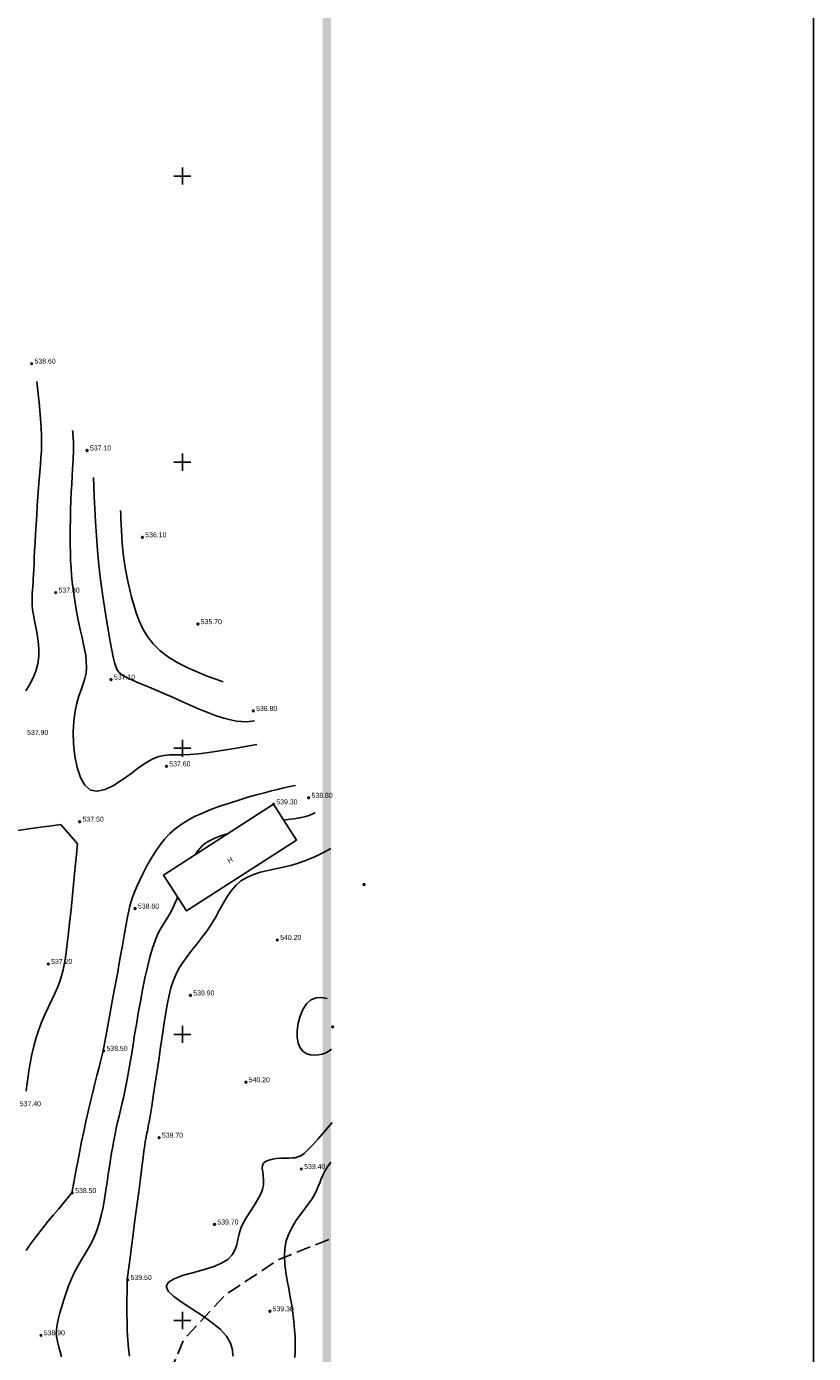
# Model space of a CAD drawing. Extents: x 0 to 361260, y 0 to 4201817.
# Tile 684 of 689: x 361123 to 361260, y 4200894 to 4201126. Entities that reach past the tile are written whole.
import ezdxf

# ---------------------------------------------------------------- set-up
doc = ezdxf.new("R2010")
doc.units = 0
doc.header["$LTSCALE"] = 0.5
doc.header["$MEASUREMENT"] = 0
doc.header["$PDMODE"] = 32
doc.header["$PDSIZE"] = 0.3
doc.linetypes.add('CONTI', pattern=[0])
doc.linetypes.add('ДОРОГИ_ГРУНТ', pattern=[7, 5, -2])
for name, color, linetype in [('(0)', 7, 'Continuous'), ('(004) Точки рельефа', 7, 'Continuous'), ('(007) Здания', 7, 'Continuous'), ('(034) Формы рельефа', 32, 'Continuous'), ('GORIZDEFAULT', 32, 'CONTI'), ('PI_TTDEFAULT', 5, 'CONTI'), ('SETKR', 2, 'CONTI'), ('ХХХ оформление', 7, 'ИК_Водопровод -------в--------')]:
    doc.layers.add(name, color=color, linetype=linetype)
doc.styles.add('D-431', font='txt')
doc.styles.add('P-131', font='txt')
doc.linetypes.add('ИК_Водопровод -------в--------', pattern='A,9,-0.6,["В",Standard,S=1.2,R=0,X=0,Y=-0.6],-1.2', length=10.8)

# ---------------------------------------------------------------- blocks, each defined once
blk = doc.blocks.new('BL_333')
at = {"color": 0}
for p, q in [((-1.5, 0), (1.5, 0)), ((0, -1.5), (0, 1.5))]:
    blk.add_line(p, q, dxfattribs=at)

msp = doc.modelspace()

# ---------------------------------------------------------------- linework, layer by layer
at = {"layer": '(0)', "ltscale": 2}
msp.add_lwpolyline([(359863.314, 4201816.993), (361260.315, 4201816.993), (361260.315, 4192735.673), (359863.314, 4192735.673)], close=True, dxfattribs=at)
at = {"layer": '(034) Формы рельефа', "linetype": 'ДОРОГИ_ГРУНТ', "flags": 128}
msp.add_lwpolyline([(360482.781, 4200258.269), (360503.36, 4200262.12), (360540.16, 4200273.49), (360571.629, 4200283.566), (360597.478, 4200285.82), (360621.43, 4200291.754), (360645.869, 4200300.203), (360663.014, 4200309.823), (360672.864, 4200318.692), (360696.547, 4200338.682), (360725.059, 4200358.436), (360749.385, 4200374.03), (360784.309, 4200395.099), (360811.615, 4200410.2), (360839.044, 4200435.53), (360866.689, 4200461.551), (360893.596, 4200482.577), (360919.739, 4200495.686), (360930.957, 4200499.104), (360950, 4200501.5), (360970.569, 4200508.087), (360980.41, 4200514.465), (360985.626, 4200527.791), (360988.679, 4200544.648), (360993.436, 4200584.307), (360994.52, 4200600.42), (360996.832, 4200613.062), (361003.742, 4200621.144), (361014.029, 4200628.488), (361032.05, 4200637.005), (361049.856, 4200645.42), (361060.221, 4200655.432), (361085.506, 4200687.483), (361100.578, 4200706.587), (361115.074, 4200727.431), (361116.743, 4200734.74), (361120.605, 4200787.819), (361123, 4200820.4), (361129.426, 4200846.644), (361137.082, 4200864.849), (361150.22, 4200896.626), (361157.514, 4200904.483), (361166.834, 4200910.639), (361175.773, 4200914.26)], dxfattribs=at)
at = {"linetype": 'Continuous'}
msp.add_lwpolyline([(361165.923, 4200990.207), (361146.697, 4200977.835), (361150.721, 4200971.581), (361169.948, 4200983.953)], close=True, dxfattribs=at)
at = {"layer": 'GORIZDEFAULT', "color": 32}
for points in [[(361122.61, 4201010.01, 538.5), (361123.28, 4201011.11, 538.5), (361123.89, 4201012.28, 538.5), (361124.39, 4201013.5, 538.5), (361124.73, 4201014.77, 538.5), (361124.9, 4201016.07, 538.5), (361124.91, 4201017.39, 538.5), (361124.8, 4201018.69, 538.5), (361124.62, 4201019.95, 538.5), (361124.39, 4201021.16, 538.5), (361124.16, 4201022.29, 538.5), (361123.96, 4201023.32, 538.5), (361123.82, 4201024.23, 538.5), (361123.74, 4201025.04, 538.5), (361123.71, 4201025.76, 538.5), (361123.72, 4201026.43, 538.5), (361123.75, 4201027.06, 538.5), (361123.79, 4201027.67, 538.5), (361123.84, 4201028.28, 538.5), (361123.89, 4201028.93, 538.5), (361123.93, 4201029.62, 538.5), (361123.97, 4201030.38, 538.5), (361124.01, 4201031.23, 538.5), (361124.06, 4201032.18, 538.5), (361124.11, 4201033.28, 538.5), (361124.17, 4201034.52, 538.5), (361124.25, 4201035.92, 538.5), (361124.33, 4201037.46, 538.5), (361124.42, 4201039.08, 538.5), (361124.53, 4201040.74, 538.5), (361124.63, 4201042.41, 538.5), (361124.75, 4201044.02, 538.5), (361124.86, 4201045.55, 538.5), (361124.98, 4201046.97, 538.5), (361125.1, 4201048.28, 538.5), (361125.2, 4201049.54, 538.5), (361125.28, 4201050.76, 538.5), (361125.34, 4201051.99, 538.5), (361125.36, 4201053.26, 538.5), (361125.35, 4201054.61, 538.5), (361125.29, 4201056.05, 538.5), (361125.2, 4201057.55, 538.5), (361125.08, 4201059.05, 538.5), (361124.95, 4201060.5, 538.5), (361124.81, 4201061.86, 538.5), (361124.68, 4201063.07, 538.5), (361124.57, 4201064.07, 538.5)], [(361163.02, 4201000.68, 537.5), (361161.68, 4201000.43, 537.5), (361160.08, 4201000.14, 537.5), (361158.32, 4200999.83, 537.5), (361156.47, 4200999.53, 537.5), (361154.63, 4200999.26, 537.5), (361152.87, 4200999.05, 537.5), (361151.29, 4200998.91, 537.5), (361149.94, 4200998.86, 537.5), (361148.79, 4200998.85, 537.5), (361147.77, 4200998.84, 537.5), (361146.81, 4200998.75, 537.5), (361145.86, 4200998.54, 537.5), (361144.85, 4200998.14, 537.5), (361143.71, 4200997.51, 537.5), (361142.4, 4200996.61, 537.5), (361140.97, 4200995.56, 537.5), (361139.46, 4200994.48, 537.5), (361137.95, 4200993.52, 537.5), (361136.48, 4200992.81, 537.5), (361135.11, 4200992.5, 537.5), (361133.92, 4200992.7, 537.5), (361132.93, 4200993.53, 537.5), (361132.16, 4200994.89, 537.5), (361131.59, 4200996.63, 537.5), (361131.2, 4200998.63, 537.5), (361130.99, 4201000.75, 537.5), (361130.93, 4201002.84, 537.5), (361131.01, 4201004.78, 537.5), (361131.23, 4201006.46, 537.5), (361131.53, 4201007.9, 537.5), (361131.9, 4201009.14, 537.5), (361132.28, 4201010.24, 537.5), (361132.64, 4201011.24, 537.5), (361132.94, 4201012.18, 537.5), (361133.15, 4201013.13, 537.5), (361133.23, 4201014.12, 537.5), (361133.2, 4201015.15, 537.5), (361133.09, 4201016.22, 537.5), (361132.9, 4201017.31, 537.5), (361132.66, 4201018.44, 537.5), (361132.4, 4201019.57, 537.5), (361132.14, 4201020.73, 537.5), (361131.89, 4201021.89, 537.5), (361131.65, 4201023.05, 537.5), (361131.43, 4201024.23, 537.5), (361131.23, 4201025.42, 537.5), (361131.05, 4201026.61, 537.5), (361130.89, 4201027.82, 537.5), (361130.75, 4201029.04, 537.5), (361130.64, 4201030.28, 537.5), (361130.54, 4201031.54, 537.5), (361130.46, 4201032.83, 537.5), (361130.41, 4201034.15, 537.5), (361130.38, 4201035.53, 537.5), (361130.37, 4201036.97, 537.5), (361130.38, 4201038.47, 537.5), (361130.41, 4201040.04, 537.5), (361130.45, 4201041.64, 537.5), (361130.51, 4201043.23, 537.5), (361130.58, 4201044.78, 537.5), (361130.65, 4201046.23, 537.5), (361130.72, 4201047.56, 537.5), (361130.79, 4201048.71, 537.5), (361130.84, 4201049.65, 537.5), (361130.89, 4201050.42, 537.5), (361130.93, 4201051.04, 537.5), (361130.96, 4201051.56, 537.5), (361130.98, 4201052, 537.5), (361130.99, 4201052.4, 537.5), (361130.98, 4201052.79, 537.5), (361130.97, 4201053.21, 537.5), (361130.95, 4201053.64, 537.5), (361130.92, 4201054.08, 537.5), (361130.88, 4201054.5, 537.5), (361130.85, 4201054.89, 537.5), (361130.82, 4201055.24, 537.5), (361130.79, 4201055.53, 537.5)], [(361162.59, 4201004.81, 537), (361162.19, 4201004.74, 537), (361161.69, 4201004.68, 537), (361161.07, 4201004.64, 537), (361160.32, 4201004.66, 537), (361159.45, 4201004.75, 537), (361158.42, 4201004.94, 537), (361157.25, 4201005.24, 537), (361155.92, 4201005.68, 537), (361154.47, 4201006.23, 537), (361152.94, 4201006.86, 537), (361151.37, 4201007.55, 537), (361149.79, 4201008.25, 537), (361148.25, 4201008.94, 537), (361146.78, 4201009.59, 537), (361145.42, 4201010.17, 537), (361144.17, 4201010.69, 537), (361143.04, 4201011.16, 537), (361142.03, 4201011.57, 537), (361141.15, 4201011.95, 537), (361140.4, 4201012.3, 537), (361139.78, 4201012.62, 537), (361139.29, 4201012.94, 537), (361138.91, 4201013.29, 537), (361138.6, 4201013.72, 537), (361138.36, 4201014.27, 537), (361138.14, 4201014.99, 537), (361137.92, 4201015.94, 537), (361137.68, 4201017.15, 537), (361137.39, 4201018.65, 537), (361137.07, 4201020.43, 537), (361136.72, 4201022.44, 537), (361136.37, 4201024.65, 537), (361136.02, 4201027, 537), (361135.69, 4201029.47, 537), (361135.4, 4201032.01, 537), (361135.16, 4201034.58, 537), (361134.96, 4201037.12, 537), (361134.8, 4201039.57, 537), (361134.68, 4201041.88, 537), (361134.58, 4201043.98, 537), (361134.51, 4201045.83, 537), (361134.45, 4201047.34, 537)], [(361157.11, 4201011.61, 536.5), (361155.85, 4201012.06, 536.5), (361154.34, 4201012.62, 536.5), (361152.68, 4201013.28, 536.5), (361150.95, 4201014.06, 536.5), (361149.22, 4201014.95, 536.5), (361147.59, 4201015.94, 536.5), (361146.12, 4201017.05, 536.5), (361144.89, 4201018.25, 536.5), (361143.89, 4201019.54, 536.5), (361143.07, 4201020.89, 536.5), (361142.42, 4201022.28, 536.5), (361141.9, 4201023.67, 536.5), (361141.48, 4201025.05, 536.5), (361141.12, 4201026.39, 536.5), (361140.81, 4201027.67, 536.5), (361140.53, 4201028.91, 536.5), (361140.29, 4201030.1, 536.5), (361140.07, 4201031.26, 536.5), (361139.89, 4201032.41, 536.5), (361139.73, 4201033.55, 536.5), (361139.6, 4201034.69, 536.5), (361139.49, 4201035.84, 536.5), (361139.4, 4201036.97, 536.5), (361139.33, 4201038.07, 536.5), (361139.28, 4201039.11, 536.5), (361139.24, 4201040.05, 536.5), (361139.21, 4201040.88, 536.5), (361139.18, 4201041.56, 536.5)], [(361169.79, 4200993.52, 538.5), (361169.39, 4200993.44, 538.5), (361168.89, 4200993.34, 538.5), (361168.27, 4200993.21, 538.5), (361167.52, 4200993.04, 538.5), (361166.62, 4200992.82, 538.5), (361165.57, 4200992.56, 538.5), (361164.35, 4200992.24, 538.5), (361162.97, 4200991.86, 538.5), (361161.45, 4200991.43, 538.5), (361159.85, 4200990.95, 538.5), (361158.21, 4200990.43, 538.5), (361156.57, 4200989.88, 538.5), (361154.99, 4200989.29, 538.5), (361153.5, 4200988.68, 538.5), (361152.14, 4200988.06, 538.5), (361150.91, 4200987.4, 538.5), (361149.79, 4200986.7, 538.5), (361148.76, 4200985.93, 538.5), (361147.82, 4200985.09, 538.5), (361146.93, 4200984.16, 538.5), (361146.09, 4200983.11, 538.5), (361145.28, 4200981.96, 538.5), (361144.51, 4200980.73, 538.5), (361143.79, 4200979.46, 538.5), (361143.14, 4200978.19, 538.5), (361142.55, 4200976.97, 538.5), (361142.03, 4200975.84, 538.5), (361141.61, 4200974.84, 538.5), (361141.28, 4200973.99, 538.5), (361141.02, 4200973.23, 538.5), (361140.81, 4200972.47, 538.5), (361140.61, 4200971.61, 538.5), (361140.41, 4200970.57, 538.5), (361140.18, 4200969.27, 538.5), (361139.89, 4200967.6, 538.5), (361139.52, 4200965.53, 538.5), (361139.09, 4200963.14, 538.5), (361138.63, 4200960.58, 538.5), (361138.15, 4200957.97, 538.5), (361137.69, 4200955.45, 538.5), (361137.27, 4200953.15, 538.5), (361136.91, 4200951.2, 538.5), (361136.14, 4200947.15, 538.5), (361135.62, 4200945.05, 538.5), (361135.37, 4200944.05, 538.5), (361135.06, 4200942.83, 538.5), (361134.7, 4200941.44, 538.5), (361134.32, 4200939.9, 538.5), (361133.92, 4200938.26, 538.5), (361133.52, 4200936.54, 538.5), (361133.12, 4200934.78, 538.5), (361132.74, 4200933.02, 538.5), (361132.38, 4200931.29, 538.5), (361132.05, 4200929.63, 538.5), (361131.75, 4200928.07, 538.5), (361131.48, 4200926.66, 538.5), (361131.25, 4200925.43, 538.5), (361131.07, 4200924.42, 538.5), (361130.65, 4200922.29, 538.5), (361129.12, 4200920.41, 538.5), (361128.37, 4200919.53, 538.5), (361127.48, 4200918.46, 538.5), (361126.5, 4200917.28, 538.5), (361125.48, 4200916.02, 538.5), (361124.47, 4200914.72, 538.5), (361123.51, 4200913.45, 538.5), (361122.66, 4200912.25, 538.5)], [(361122.69, 4200940.08, 537.5), (361122.81, 4200941.09, 537.5), (361122.96, 4200942.27, 537.5), (361123.15, 4200943.58, 537.5), (361123.38, 4200944.99, 537.5), (361123.67, 4200946.46, 537.5), (361124.01, 4200947.96, 537.5), (361124.43, 4200949.43, 537.5), (361124.91, 4200950.86, 537.5), (361125.45, 4200952.24, 537.5), (361126.02, 4200953.56, 537.5), (361126.6, 4200954.81, 537.5), (361127.16, 4200956.01, 537.5), (361127.69, 4200957.15, 537.5), (361128.16, 4200958.22, 537.5), (361128.55, 4200959.23, 537.5), (361128.88, 4200960.24, 537.5), (361129.15, 4200961.3, 537.5), (361129.39, 4200962.47, 537.5), (361129.61, 4200963.81, 537.5), (361129.82, 4200965.38, 537.5), (361130.04, 4200967.23, 537.5), (361130.28, 4200969.41, 537.5), (361130.53, 4200971.81, 537.5), (361130.79, 4200974.33, 537.5), (361131.04, 4200976.86, 537.5), (361131.27, 4200979.26, 537.5), (361131.48, 4200981.44, 537.5), (361131.65, 4200983.28, 537.5), (361128.72, 4200986.66, 537.5), (361127.13, 4200986.45, 537.5), (361125.24, 4200986.2, 537.5), (361123.14, 4200985.91, 537.5), (361120.91, 4200985.59, 537.5)], [(361167.698, 4200987.45, 539), (361168.04, 4200987.5, 539), (361168.84, 4200987.6, 539), (361169.56, 4200987.69, 539), (361170.2, 4200987.78, 539), (361170.78, 4200987.88, 539), (361171.29, 4200988, 539), (361171.74, 4200988.13, 539), (361172.14, 4200988.26, 539), (361172.49, 4200988.4, 539), (361172.78, 4200988.53, 539), (361173.02, 4200988.65, 539), (361173.21, 4200988.75, 539)], [(361152.33, 4200981.46, 539), (361152.37, 4200981.53, 539), (361152.71, 4200982.05, 539), (361153.06, 4200982.51, 539), (361153.43, 4200982.92, 539), (361153.86, 4200983.29, 539), (361154.36, 4200983.62, 539), (361154.96, 4200983.95, 539), (361155.68, 4200984.27, 539), (361156.55, 4200984.61, 539), (361157.58, 4200984.97, 539), (361157.985, 4200985.099, 539)], [(361140.77, 4200893.74, 539.5), (361140.59, 4200895.1, 539.5), (361140.46, 4200896.58, 539.5), (361140.37, 4200898.12, 539.5), (361140.32, 4200899.68, 539.5), (361140.3, 4200901.19, 539.5), (361140.3, 4200902.6, 539.5), (361140.31, 4200903.86, 539.5), (361140.32, 4200904.91, 539.5), (361140.34, 4200907.12, 539.5), (361140.87, 4200911.02, 539.5), (361141.12, 4200912.89, 539.5), (361141.4, 4200915.1, 539.5), (361141.71, 4200917.53, 539.5), (361142.04, 4200920.04, 539.5), (361142.36, 4200922.51, 539.5), (361142.65, 4200924.81, 539.5), (361142.91, 4200926.81, 539.5), (361143.12, 4200928.41, 539.5), (361143.28, 4200929.64, 539.5), (361143.41, 4200930.57, 539.5), (361143.5, 4200931.25, 539.5), (361143.58, 4200931.75, 539.5), (361143.65, 4200932.13, 539.5), (361143.72, 4200932.44, 539.5), (361143.79, 4200932.75, 539.5), (361143.87, 4200933.11, 539.5), (361143.97, 4200933.57, 539.5), (361144.09, 4200934.18, 539.5), (361144.24, 4200934.99, 539.5), (361144.42, 4200936.06, 539.5), (361144.64, 4200937.43, 539.5), (361144.9, 4200939.14, 539.5), (361145.2, 4200941.11, 539.5), (361145.51, 4200943.27, 539.5), (361145.85, 4200945.52, 539.5), (361146.18, 4200947.79, 539.5), (361146.5, 4200949.99, 539.5), (361146.81, 4200952.02, 539.5), (361147.1, 4200953.83, 539.5), (361147.37, 4200955.43, 539.5), (361147.66, 4200956.86, 539.5), (361147.99, 4200958.14, 539.5), (361148.38, 4200959.32, 539.5), (361148.84, 4200960.42, 539.5), (361149.4, 4200961.49, 539.5), (361150.07, 4200962.55, 539.5), (361150.84, 4200963.62, 539.5), (361151.67, 4200964.7, 539.5), (361152.53, 4200965.79, 539.5), (361153.4, 4200966.91, 539.5), (361154.25, 4200968.05, 539.5), (361155.05, 4200969.23, 539.5), (361155.78, 4200970.44, 539.5), (361156.45, 4200971.66, 539.5), (361157.12, 4200972.86, 539.5), (361157.79, 4200974, 539.5), (361158.52, 4200975.06, 539.5), (361159.32, 4200976.01, 539.5), (361160.22, 4200976.81, 539.5), (361161.26, 4200977.44, 539.5), (361162.42, 4200977.93, 539.5), (361163.66, 4200978.32, 539.5), (361164.96, 4200978.64, 539.5), (361166.29, 4200978.92, 539.5), (361167.63, 4200979.2, 539.5), (361168.95, 4200979.52, 539.5), (361170.22, 4200979.91, 539.5), (361171.43, 4200980.34, 539.5), (361172.56, 4200980.81, 539.5), (361173.6, 4200981.28, 539.5), (361174.52, 4200981.72, 539.5), (361175.31, 4200982.13, 539.5), (361175.96, 4200982.48, 539.5)], [(361128.89, 4200893.65, 539), (361128.64, 4200894.54, 539), (361128.41, 4200895.33, 539), (361128.23, 4200896.04, 539), (361128.09, 4200896.66, 539), (361128, 4200897.21, 539), (361127.96, 4200897.74, 539), (361127.97, 4200898.29, 539), (361128.04, 4200898.89, 539), (361128.17, 4200899.57, 539), (361128.35, 4200900.38, 539), (361128.59, 4200901.34, 539), (361128.9, 4200902.42, 539), (361129.25, 4200903.6, 539), (361129.66, 4200904.82, 539), (361130.11, 4200906.06, 539), (361130.61, 4200907.28, 539), (361131.14, 4200908.43, 539), (361131.71, 4200909.51, 539), (361132.3, 4200910.52, 539), (361132.9, 4200911.49, 539), (361133.48, 4200912.47, 539), (361134.05, 4200913.48, 539), (361134.58, 4200914.55, 539), (361135.05, 4200915.71, 539), (361135.47, 4200916.99, 539), (361135.82, 4200918.36, 539), (361136.13, 4200919.8, 539), (361136.4, 4200921.28, 539), (361136.63, 4200922.75, 539), (361136.85, 4200924.2, 539), (361137.04, 4200925.59, 539), (361137.24, 4200926.91, 539), (361137.43, 4200928.14, 539), (361137.62, 4200929.31, 539), (361137.81, 4200930.43, 539), (361138.01, 4200931.51, 539), (361138.22, 4200932.57, 539), (361138.44, 4200933.61, 539), (361138.67, 4200934.64, 539), (361138.92, 4200935.68, 539), (361139.18, 4200936.73, 539), (361139.43, 4200937.8, 539), (361139.69, 4200938.91, 539), (361139.94, 4200940.05, 539), (361140.19, 4200941.23, 539), (361140.43, 4200942.47, 539), (361140.66, 4200943.78, 539), (361140.89, 4200945.17, 539), (361141.13, 4200946.65, 539), (361141.38, 4200948.23, 539), (361141.65, 4200949.92, 539), (361141.96, 4200951.75, 539), (361142.29, 4200953.7, 539), (361142.65, 4200955.73, 539), (361143.04, 4200957.79, 539), (361143.45, 4200959.81, 539), (361143.88, 4200961.73, 539), (361144.32, 4200963.5, 539), (361144.77, 4200965.05, 539), (361145.22, 4200966.36, 539), (361145.67, 4200967.43, 539), (361146.13, 4200968.33, 539), (361146.58, 4200969.11, 539), (361147.02, 4200969.82, 539), (361147.44, 4200970.49, 539), (361147.86, 4200971.2, 539), (361148.25, 4200971.96, 539), (361148.63, 4200972.78, 539), (361149, 4200973.65, 539), (361149.148, 4200974.026, 539)], [(361175.33, 4200956.26, 540.5), (361174.34, 4200956.45, 540.5), (361173.37, 4200956.38, 540.5), (361172.47, 4200956.02, 540.5), (361171.7, 4200955.32, 540.5), (361171.06, 4200954.35, 540.5), (361170.57, 4200953.2, 540.5), (361170.23, 4200951.95, 540.5), (361170.05, 4200950.69, 540.5), (361170.04, 4200949.49, 540.5), (361170.21, 4200948.46, 540.5)], [(361170.21, 4200948.46, 540.5), (361170.56, 4200947.65, 540.5), (361171.05, 4200947.06, 540.5), (361171.66, 4200946.66, 540.5), (361172.34, 4200946.43, 540.5), (361173.06, 4200946.36, 540.5), (361173.77, 4200946.4, 540.5), (361174.45, 4200946.55, 540.5), (361175.05, 4200946.77, 540.5), (361175.59, 4200947.06, 540.5), (361176.08, 4200947.42, 540.5)], [(361176.19, 4200934.61, 539.5), (361174.92, 4200933.07, 539.5), (361173.76, 4200931.73, 539.5), (361172.76, 4200930.63, 539.5), (361171.94, 4200929.8, 539.5), (361171.27, 4200929.2, 539.5), (361170.7, 4200928.8, 539.5), (361170.2, 4200928.57, 539.5), (361169.72, 4200928.44, 539.5), (361169.21, 4200928.4, 539.5), (361168.63, 4200928.39, 539.5), (361167.96, 4200928.38, 539.5), (361167.22, 4200928.36, 539.5), (361166.47, 4200928.3, 539.5), (361165.74, 4200928.2, 539.5), (361165.08, 4200928.04, 539.5), (361164.55, 4200927.8, 539.5), (361164.18, 4200927.48, 539.5), (361164, 4200927.06, 539.5), (361163.97, 4200926.54, 539.5), (361164.03, 4200925.95, 539.5), (361164.13, 4200925.27, 539.5), (361164.2, 4200924.53, 539.5), (361164.18, 4200923.73, 539.5), (361164.01, 4200922.88, 539.5), (361163.66, 4200921.99, 539.5), (361163.15, 4200921.06, 539.5), (361162.54, 4200920.1, 539.5), (361161.89, 4200919.12, 539.5), (361161.26, 4200918.12, 539.5), (361160.68, 4200917.12, 539.5), (361160.23, 4200916.12, 539.5), (361159.93, 4200915.12, 539.5), (361159.71, 4200914.14, 539.5), (361159.5, 4200913.2, 539.5), (361159.19, 4200912.29, 539.5), (361158.71, 4200911.45, 539.5), (361157.96, 4200910.68, 539.5), (361156.86, 4200909.99, 539.5), (361155.37, 4200909.39, 539.5), (361153.61, 4200908.85, 539.5), (361151.78, 4200908.35, 539.5), (361150.03, 4200907.84, 539.5), (361148.56, 4200907.3, 539.5), (361147.54, 4200906.69, 539.5), (361147.15, 4200905.97, 539.5), (361147.51, 4200905.14, 539.5), (361148.49, 4200904.19, 539.5), (361149.93, 4200903.14, 539.5), (361151.64, 4200902.02, 539.5), (361153.45, 4200900.85, 539.5), (361155.17, 4200899.65, 539.5), (361156.64, 4200898.44, 539.5), (361157.71, 4200897.23, 539.5), (361158.39, 4200896.04, 539.5), (361158.75, 4200894.88, 539.5), (361158.84, 4200893.76, 539.5)], [(361175.92, 4200927.67, 539), (361175.38, 4200926.87, 539), (361174.92, 4200926.12, 539), (361174.57, 4200925.41, 539), (361174.27, 4200924.73, 539), (361174.02, 4200924.07, 539), (361173.76, 4200923.4, 539), (361173.46, 4200922.71, 539), (361173.09, 4200921.98, 539), (361172.62, 4200921.2, 539), (361172.01, 4200920.35, 539), (361171.32, 4200919.44, 539), (361170.57, 4200918.46, 539), (361169.84, 4200917.41, 539), (361169.16, 4200916.3, 539), (361168.58, 4200915.12, 539), (361168.15, 4200913.89, 539), (361167.91, 4200912.59, 539), (361167.85, 4200911.25, 539), (361167.91, 4200909.86, 539), (361168.08, 4200908.45, 539), (361168.31, 4200907.01, 539), (361168.58, 4200905.56, 539), (361168.85, 4200904.1, 539), (361169.1, 4200902.65, 539), (361169.3, 4200901.22, 539), (361169.47, 4200899.82, 539), (361169.6, 4200898.45, 539), (361169.69, 4200897.12, 539), (361169.73, 4200895.86, 539), (361169.73, 4200894.66, 539), (361169.67, 4200893.54, 539)]]:
    msp.add_polyline3d(points, dxfattribs=at)
at = {"layer": 'PI_TTDEFAULT', "color": 5}
for p in [(361123.65, 4201067.22, 538.6), (361133.34, 4201052.04, 537.1), (361143.02, 4201036.87, 536.1), (361127.85, 4201027.19, 537.8), (361152.71, 4201021.7, 535.7), (361137.53, 4201012.01, 537.1), (361162.39, 4201006.53, 536.8), (361147.22, 4200996.84, 537.6), (361172.07, 4200991.35, 538.8), (361165.923, 4200990.207), (361132.05, 4200987.16, 537.5), (361181.76, 4200976.18, 540.1), (361141.73, 4200971.98, 538.6), (361166.59, 4200966.5, 540.2), (361126.56, 4200962.3, 537.2), (361151.41, 4200956.81, 539.9), (361176.27, 4200951.32, 540.8), (361136.24, 4200947.13, 538.5), (361161.1, 4200941.64, 540.2), (361145.93, 4200931.95, 539.7), (361170.78, 4200926.47, 539.4), (361130.75, 4200922.27, 538.5), (361155.61, 4200916.78, 539.7), (361140.44, 4200907.1, 539.5), (361165.29, 4200901.61, 539.3), (361125.27, 4200897.41, 538.9)]:
    msp.add_point(p, dxfattribs=at)
at = {"layer": 'ХХХ оформление', "color": 0, "linetype": 'ByBlock', "ltscale": 1000, "const_width": 1.5, "elevation": 533.015}
msp.add_lwpolyline([(359905.241, 4200208.891), (361175.241, 4200208.891), (361175.241, 4201313.891), (359905.241, 4201313.891)], close=True, dxfattribs=at)

# ---------------------------------------------------------------- block references
at = {"layer": 'SETKR', "color": 92}
for p in [(361150, 4201100), (361150, 4201050), (361150, 4201000), (361150, 4200950), (361150, 4200900)]:
    msp.add_blockref('BL_333', p, dxfattribs=at)

# ---------------------------------------------------------------- texts
at = {"layer": '(004) Точки рельефа', "style": 'D-431'}
for s, p in [('538.60', (361124.15, 4201067.22)), ('537.10', (361133.84, 4201052.04)), ('536.10', (361143.51, 4201036.87)), ('537.80', (361128.34, 4201027.19)), ('535.70', (361153.21, 4201021.69)), ('537.10', (361138.03, 4201012.01)), ('536.80', (361162.88, 4201006.52)), ('537.90', (361122.86, 4201002.33)), ('537.60', (361147.71, 4200996.83)), ('538.80', (361172.57, 4200991.34)), ('539.30', (361166.423, 4200990.197, -539.3)), ('537.50', (361132.55, 4200987.16)), ('538.60', (361142.23, 4200971.98)), ('540.20', (361167.09, 4200966.5)), ('537.20', (361127.05, 4200962.3)), ('539.90', (361151.9, 4200956.8)), ('538.50', (361136.73, 4200947.12)), ('540.20', (361161.59, 4200941.63)), ('537.40', (361121.57, 4200937.44)), ('539.70', (361146.42, 4200931.94)), ('539.40', (361171.28, 4200926.47)), ('538.50', (361131.25, 4200922.26)), ('539.70', (361156.11, 4200916.77)), ('539.50', (361140.94, 4200907.09)), ('539.30', (361165.78, 4200901.61)), ('538.90', (361125.76, 4200897.41))]:
    msp.add_text(s, height=0.875, dxfattribs=at).set_placement(p)
at = {"layer": '(007) Здания', "style": 'P-131'}
msp.add_text('Н', height=0.88, rotation=28.01867, dxfattribs=at).set_placement((361158.144, 4200979.865))

doc.saveas('drawing.dxf')
